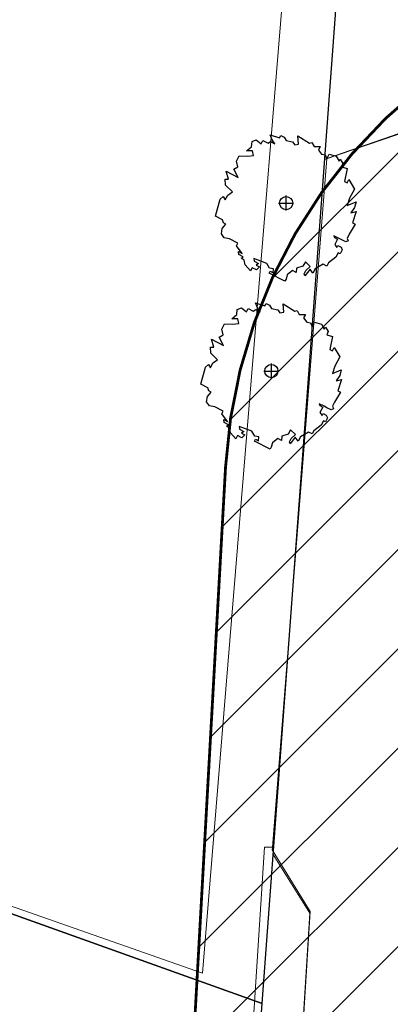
# Model space of a CAD drawing. Extents: x -1000932 to 2054797, y 285738 to 764020.
# Tile 776 of 1056: x 811574 to 824776, y 556311 to 591392. Entities that reach past the tile are written whole.
import ezdxf

# ---------------------------------------------------------------- set-up
doc = ezdxf.new("R2010")
doc.units = 0
doc.header["$MEASUREMENT"] = 0
doc.linetypes.add('DASHDOT', pattern=[1, 0.5, -0.25, 0, -0.25])
doc.layers.get('0').update_dxf_attribs({"color": 1, "linetype": 'CONTINUOUS'})
for name, color, linetype in [('--schets pp', 1, 'CONTINUOUS'), ('-boom', 8, 'CONTINUOUS'), ('31.', 7, 'CONTINUOUS'), ('A-0010--', 4, 'CONTINUOUS'), ('A-0900-TERREIN', 14, 'CONTINUOUS'), ('bomen', 1, 'CONTINUOUS')]:
    doc.layers.add(name, color=color, linetype=linetype)
for name, color, linetype, lineweight in [('T04', 84, 'CONTINUOUS', 0), ('T05', 84, 'CONTINUOUS', 0), ('V00', 7, 'CONTINUOUS', 0)]:
    doc.layers.add(name, color=color, linetype=linetype, lineweight=lineweight)

# ---------------------------------------------------------------- blocks, each defined once
blk = doc.blocks.new('UNNAMED')
at = {"color": 0}
for p, q in [((-0.5, 0), (0.5, 0)), ((0, -0.5), (0, 0.5))]:
    blk.add_line(p, q, dxfattribs=at)
blk = doc.blocks.new('boom')
at = {"layer": '31.', "color": 7, "linetype": 'Continuous'}
for points in [[(2252, -1106), (2174, -1256), (2210, -1343), (2134, -1385), (1982, -1306), (1886, -1256), (1704, -1162), (1724, -1227), (1831, -1282), (1731, -1475), (1810, -1584), (1849, -1510), (1958, -1566), (2000, -1669), (1928, -1809), (1853, -1770), (1769, -1930), (1516, -2125), (1455, -2242), (1326, -2176), (1036, -2338), (950, -2502), (853, -2352), (667, -2590), (646, -2521), (706, -2406), (860, -2260), (686, -2098), (595, -2253), (372, -2314), (359, -2471), (230, -2404), (44, -2552), (-1, -2709), (-40, -2785), (-597, -2495), (-564, -2431), (-457, -2486), (-449, -2341), (-589, -2322), (-691, -2147), (-1147, -1978), (-1138, -2064), (-977, -2148), (-1064, -2211), (-947, -2272), (-1056, -2379), (-1206, -2301), (-1268, -2419), (-1454, -2198), (-1493, -2035), (-1602, -1968), (-1524, -1910), (-1684, -1827), (-1691, -1726), (-1560, -1794), (-1766, -1521), (-1716, -1425), (-2016, -1269), (-2204, -1239), (-2305, -1092), (-2275, -903), (-2143, -754), (-2228, -709), (-2266, -594), (-2513, -466), (-2348, 139), (-2243, 236), (-2169, 116), (-2080, 288), (-1914, 397), (-2159, 633), (-2173, 849), (-2048, 851), (-2137, 1136), (-1701, 908), (-1864, 1205), (-1716, 1286), (-1765, 1496), (-1667, 1683), (-1367, 1668), (-1156, 1699), (-1191, 1867), (-1412, 1860), (-1226, 2010), (-1212, 2193), (-1060, 2251), (-889, 2107), (-828, 2225), (-644, 2130), (-557, 2193), (-396, 2110), (-496, 2257), (-569, 2431), (-230, 2323), (-186, 2409), (-68, 2347), (6, 2228), (227, 2181), (306, 2072), (441, 2096), (417, 2398), (831, 2139), (923, 2159), (996, 2012), (1218, 2019), (1151, 1891), (1262, 1738), (1393, 1724), (1450, 1572), (1539, 1743), (1787, 1669), (1887, 1495), (1926, 1570), (2020, 1412)], [(2020, 1412), (1980, 1296), (2174, 1237), (2080, 768), (2177, 718), (2238, 836), (2438, 502), (2265, 170), (2180, -89), (2493, 49), (2438, -158), (2305, -345), (2498, -295), (2366, -703), (2463, -753), (2252, -1106)]]:
    blk.add_lwpolyline(points, dxfattribs=at)
blk.add_circle((0, 0), 235, dxfattribs=at)

msp = doc.modelspace()

# ---------------------------------------------------------------- hatches: boundary and pattern name
at = {"layer": '--schets pp', "linetype": 'Continuous'}
h = msp.add_hatch(dxfattribs=at)
h.set_pattern_fill('ANSI31', color=241, scale=20000)
h.set_pattern_definition([(45, (528312, 0), (-1767.767, 1767.767), [])])
edge = h.paths.add_edge_path()
edge.add_line((884116.828, 599424.851), (882423.395, 580081.091))
edge.add_line((882423.395, 580081.091), (889913.744, 579453.983))
edge.add_line((889913.744, 579453.983), (883041.958, 500066.664))
edge.add_line((883041.958, 500066.664), (873929.617, 493354.472))
edge.add_line((873929.617, 493354.472), (872686.018, 482143.686))
edge.add_line((872686.018, 482143.686), (872199.183, 482209.964))
edge.add_line((872199.183, 482209.964), (869066.62, 459200.025))
edge.add_line((869066.62, 459200.025), (843234.372, 465342.604))
edge.add_line((843234.372, 465342.604), (846552.823, 486994.847))
edge.add_line((846552.823, 486994.847), (814337.088, 493299.452))
edge.add_line((814337.088, 493299.452), (818906.995, 575452.455))
edge.add_arc((837543.896, 574415.744), 18665.712, 106.9763879, 176.8161015, ccw=False)
edge.add_line((832093.926, 592268.101), (850249.646, 598455.689))
edge.add_arc((864026.501, 564014.999), 37093.974, 88.4396865, 111.8022388, ccw=False)
edge.add_line((865036.541, 601095.219), (866560.327, 600961.82))
edge.add_line((866560.327, 600961.82), (884116.828, 599424.851))
edge = h.paths.add_edge_path(flags=16)
edge.add_line((873282.823, 590335.058), (871586.074, 570953.43))
edge.add_line((871586.074, 570953.43), (879086.187, 570325.504))
edge.add_line((879086.187, 570325.504), (873469.291, 505435.484))
edge.add_line((873469.291, 505435.484), (864473.346, 498809.03))
edge.add_line((864473.346, 498809.03), (863877.229, 493435.155))
edge.add_line((863877.229, 493435.155), (863639.536, 493467.515))
edge.add_line((863639.536, 493467.515), (860646.315, 471481.093))
edge.add_line((860646.315, 471481.093), (854515.362, 472938.955))
edge.add_line((854515.362, 472938.955), (857891.198, 494965.624))
edge.add_line((857891.198, 494965.624), (824805.408, 501440.499))
edge.add_line((824805.408, 501440.499), (828891.56, 574897.046))
edge.add_arc((837543.896, 574415.744), 8665.712, 106.1143616, 176.8161015, ccw=False)
edge.add_line((835138.68, 582740.977), (853741.284, 589080.866))
edge.add_arc((864026.501, 564014.999), 27093.974, 89.0254668, 112.3096958, ccw=False)
edge.add_line((864487.315, 591105.053), (865688.221, 590999.921))
edge.add_line((865688.221, 590999.921), (873282.823, 590335.058))

# ---------------------------------------------------------------- linework, layer by layer
at = {"layer": '--schets pp', "color": 241, "linetype": 'Continuous', "const_width": 100}
msp.add_lwpolyline([(884116.828, 599424.851), (882423.395, 580081.091), (889913.744, 579453.983), (883041.958, 500066.664), (873929.617, 493354.472), (872686.018, 482143.686), (872199.183, 482209.964), (869066.62, 459200.025), (843234.372, 465342.604), (846552.823, 486994.847), (814337.088, 493299.452), (818906.995, 575452.455, -0.314530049), (832093.926, 592268.101), (850249.646, 598455.689, -0.102292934), (865036.541, 601095.219), (866560.327, 600961.82)], format="xyb", close=True, dxfattribs=at)
at = {"layer": '31.', "color": 7, "linetype": 'Continuous', "lineweight": 25, "ltscale": 10}
for points in [[(768453.117, 602936.904), (760598.117, 584022.904), (765860.117, 582010.904), (764432.117, 578341.904), (770765.117, 576707.904), (770166.117, 574262.904), (778452.117, 571295.904), (820207.117, 556343.904), (824766.117, 617844.904), (782522.117, 629924.904), (778022.117, 616384.904), (777817.117, 616447.904), (771999.117, 601177.904)], [(820207.117, 556343.904), (778452.117, 571295.904), (776057.117, 561620.904), (773860.117, 552748.904), (789383.117, 543095.904), (805468.117, 539280.904), (818709.117, 536127.904)]]:
    msp.add_lwpolyline(points, close=True, dxfattribs=at)
at = {"layer": 'A-0010--', "color": 14, "linetype": 'DASHDOT', "lineweight": 13}
msp.add_lwpolyline([(820207.174, 556371.984), (823031.922, 594491.78)], dxfattribs=at)
at = {"layer": 'A-0900-TERREIN', "color": 14, "linetype": 'Continuous', "lineweight": 13}
for points in [[(846072.366, 594491.78), (822432.955, 586408.749)], [(822432.955, 586408.749), (820597.955, 561645.546), (821912.241, 559558.078), (820922.394, 543836.732), (820669.955, 541088.78), (817302.955, 481465.78), (821918.924, 481205.093)]]:
    msp.add_lwpolyline(points, dxfattribs=at)
at = {"layer": 'T04', "flags": 128}
msp.add_lwpolyline([(784929.221, 626183.921), (822797.221, 614822.921), (818081.221, 557416.921), (802728.221, 562803.921)], dxfattribs=at)
at = {"layer": 'T05', "flags": 128}
msp.add_lwpolyline([(807441.152, 480763.362), (812592.221, 479466.921), (815791.221, 481237.921), (818524.221, 526793.921), (818039.221, 526833.921), (820289.221, 561903.921), (820577.221, 561913.921)], dxfattribs=at)
at = {"layer": 'V00', "flags": 128}
for points in [[(837837.221, 591760.921), (822519.221, 586448.921), (820577.221, 561913.921)], [(817267.221, 481507.921), (820779.221, 541203.921), (820860.718, 542589.187), (821915.718, 559614.187), (820569.221, 561813.921), (820577.221, 561913.921)]]:
    msp.add_lwpolyline(points, dxfattribs=at)

# ---------------------------------------------------------------- block references
at = {"layer": '-boom', "linetype": 'Continuous'}
for p in [(821063.468, 584857.48), (820538.468, 578872.48)]:
    msp.add_blockref('boom', p, dxfattribs=at)
at = {"layer": 'bomen', "xscale": 531.2874016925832, "yscale": 531.2874016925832, "zscale": 531.2874016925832}
for p in [(821063.468, 584857.48), (820538.468, 578872.48)]:
    msp.add_blockref('UNNAMED', p, dxfattribs=at)

doc.saveas('drawing.dxf')
